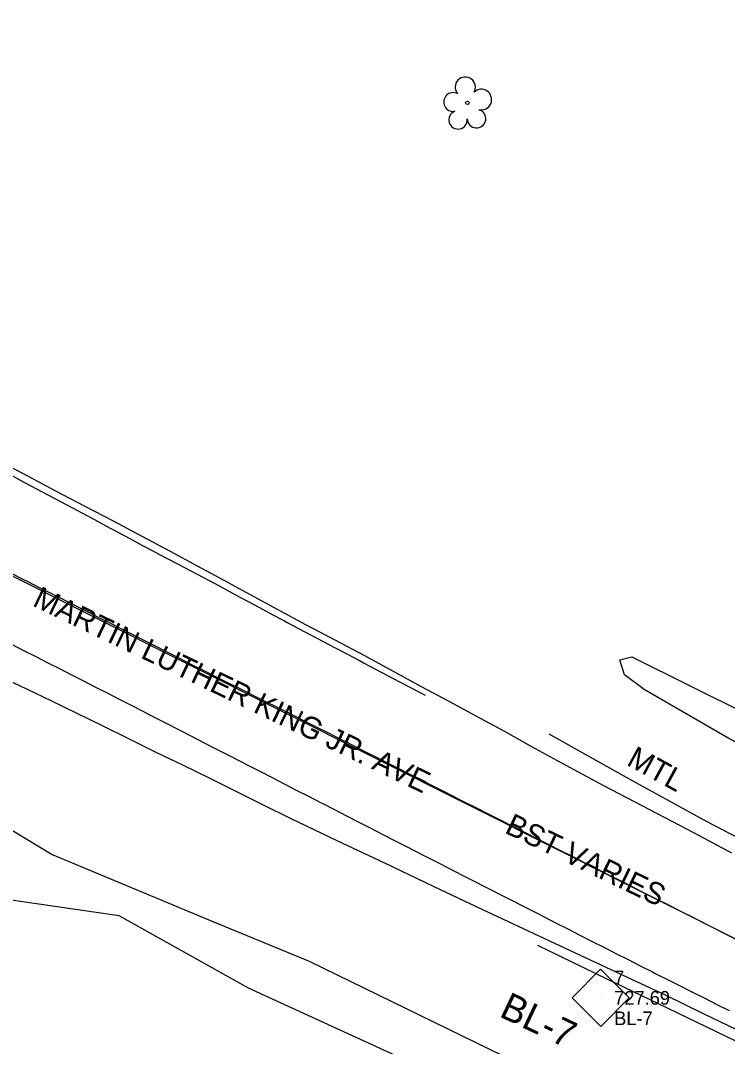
# Model space of a CAD drawing. Extents: x 1516784 to 1522736, y 634838 to 639369.
# Drawn here: x 1520204.1 to 1520333.6, y 638166.5 to 638354.5 of the extents above; entities that cross this region are included whole.
import ezdxf

# ---------------------------------------------------------------- set-up
doc = ezdxf.new("R2010")
doc.units = 0
for name, color, linetype in [('COGO Default Point Elevation', 7, 'Continuous'), ('COGO Default Point Number', 7, 'Continuous'), ('CTL Supplemental Horizontal and Vertical CELL', 7, 'Continuous'), ('CTL Supplemental Horizontal and Vertical Cogo Comment', 7, 'Continuous'), ('CTL Supplemental Horizontal and Vertical Cogo Elevation', 7, 'Continuous'), ('CTL Supplemental Horizontal and Vertical Cogo Number', 7, 'Continuous'), ('CTL Supplemental Horizontal and Vertical Text', 7, 'Continuous'), ('Exist Environmental Wetland Boundary Text', 7, 'Continuous'), ('Exist Guardrail', 7, 'Continuous'), ('Exist Guardrail Text', 7, 'Continuous'), ('Exist Roads EOP Text', 7, 'Continuous'), ('Exist Vegetation Tree CELL', 7, 'Continuous'), ('Exist Vegetation Woods Line', 7, 'Continuous')]:
    doc.layers.add(name, color=color, linetype=linetype)

msp = doc.modelspace()

# ---------------------------------------------------------------- linework, layer by layer
at = {"layer": 'COGO Default Point Elevation'}
for points in [[(1520202.58, 638271.05), (1520204.79, 638269.87), (1520206.99, 638268.7), (1520209.2, 638267.53), (1520211.4, 638266.35), (1520213.61, 638265.18), (1520215.3, 638264.27), (1520217.51, 638263.1), (1520219.71, 638261.92), (1520221.91, 638260.74), (1520224.12, 638259.57), (1520226.32, 638258.39), (1520228.53, 638257.21), (1520228.62, 638257.16), (1520230.83, 638256), (1520233.04, 638254.83), (1520235.25, 638253.66), (1520237.45, 638252.49), (1520239.66, 638251.32), (1520241.27, 638250.47), (1520243.48, 638249.29), (1520245.68, 638248.11), (1520247.88, 638246.92), (1520250.08, 638245.74), (1520252.28, 638244.56), (1520252.91, 638244.23), (1520255.12, 638243.06), (1520257.32, 638241.89), (1520259.53, 638240.72), (1520261.74, 638239.56), (1520263.95, 638238.39), (1520266.16, 638237.22), (1520266.9, 638236.83), (1520269.11, 638235.66), (1520271.32, 638234.5), (1520273.53, 638233.33), (1520275.74, 638232.17), (1520277.95, 638231), (1520278.18, 638230.88)], [(1520335.83, 638185.81), (1520333.6, 638186.95), (1520331.37, 638188.08), (1520329.15, 638189.21), (1520327.31, 638190.15), (1520325.07, 638191.28), (1520322.84, 638192.4), (1520320.61, 638193.53), (1520318.38, 638194.65), (1520316.15, 638195.78), (1520314.11, 638196.81), (1520311.88, 638197.94), (1520309.65, 638199.07), (1520307.42, 638200.2), (1520305.19, 638201.33), (1520302.96, 638202.45), (1520300.94, 638203.48), (1520298.71, 638204.6), (1520296.48, 638205.73), (1520294.25, 638206.85), (1520292.02, 638207.98), (1520289.79, 638209.1), (1520287.56, 638210.23), (1520285.32, 638211.35), (1520284.34, 638211.85), (1520282.11, 638212.98), (1520279.89, 638214.11), (1520277.66, 638215.25), (1520275.43, 638216.38), (1520273.2, 638217.51), (1520270.98, 638218.64), (1520269.47, 638219.41), (1520267.24, 638220.53), (1520265.01, 638221.66), (1520262.78, 638222.78), (1520260.55, 638223.9), (1520258.31, 638225.03), (1520256.08, 638226.15), (1520253.85, 638227.28), (1520253.38, 638227.51), (1520251.14, 638228.63), (1520248.91, 638229.74), (1520246.67, 638230.86), (1520244.44, 638231.98), (1520242.2, 638233.09), (1520239.96, 638234.21), (1520237.73, 638235.32), (1520237.59, 638235.39), (1520235.36, 638236.52), (1520233.13, 638237.66), (1520230.91, 638238.79), (1520228.68, 638239.92), (1520226.45, 638241.05), (1520224.22, 638242.18), (1520221.99, 638243.31), (1520221.07, 638243.78), (1520218.84, 638244.9), (1520216.6, 638246.03), (1520214.37, 638247.15), (1520212.14, 638248.27), (1520209.91, 638249.39), (1520207.67, 638250.51), (1520205.44, 638251.63), (1520204.54, 638252.09), (1520202.31, 638253.21)], [(1520202.4, 638240.23), (1520204.62, 638239.09), (1520206.85, 638237.96), (1520209.08, 638236.83), (1520211.3, 638235.69), (1520213.38, 638234.64), (1520215.61, 638233.5), (1520217.83, 638232.37), (1520220.06, 638231.23), (1520222.28, 638230.09), (1520224.23, 638229.1), (1520226.45, 638227.96), (1520228.67, 638226.82), (1520230.89, 638225.68), (1520233.12, 638224.53), (1520235.38, 638223.37), (1520237.61, 638222.23), (1520239.83, 638221.09), (1520242.05, 638219.95), (1520244.28, 638218.81), (1520245.7, 638218.08), (1520247.93, 638216.94), (1520250.15, 638215.8), (1520252.37, 638214.66), (1520254.6, 638213.52), (1520256.82, 638212.38), (1520259.04, 638211.24), (1520259.36, 638211.08), (1520261.58, 638209.94), (1520263.81, 638208.79), (1520266.03, 638207.65), (1520268.25, 638206.51), (1520270.48, 638205.37), (1520272.7, 638204.23), (1520274.92, 638203.09), (1520275.96, 638202.55), (1520278.19, 638201.42), (1520280.41, 638200.28), (1520282.64, 638199.14), (1520284.87, 638198.01), (1520287.09, 638196.87), (1520289.32, 638195.73), (1520289.83, 638195.47), (1520292.06, 638194.34), (1520294.28, 638193.21), (1520296.51, 638192.07), (1520298.74, 638190.94), (1520299.9, 638190.35), (1520302.12, 638189.21), (1520304.35, 638188.07), (1520306.57, 638186.94), (1520308.71, 638185.84), (1520310.94, 638184.71), (1520313.17, 638183.58), (1520315.4, 638182.46), (1520317.63, 638181.33), (1520319.86, 638180.2), (1520320.5, 638179.87), (1520322.73, 638178.75), (1520324.96, 638177.62), (1520327.19, 638176.5), (1520329.43, 638175.37), (1520331.66, 638174.25), (1520333.89, 638173.13)]]:
    msp.add_lwpolyline(points, dxfattribs=at)
at = {"layer": 'COGO Default Point Number'}
for points in [[(1520334.39, 638201.95), (1520327.44, 638205.67), (1520319.48, 638209.8), (1520310.96, 638214.26), (1520302.46, 638218.86), (1520297.77, 638221.45), (1520292.66, 638224.27), (1520287.58, 638227.03), (1520282.58, 638229.71), (1520277.54, 638232.43), (1520272.43, 638235.24), (1520267.15, 638238.09), (1520261.71, 638240.97), (1520256.37, 638243.8), (1520251.17, 638246.57), (1520246.18, 638249.27), (1520241.38, 638251.89), (1520236.51, 638254.53), (1520231.53, 638257.19), (1520226.38, 638259.93), (1520221.08, 638262.74), (1520215.79, 638265.52), (1520210.55, 638268.27), (1520205.54, 638270.92), (1520200.74, 638273.47)], [(1520200.38, 638234.33), (1520205.15, 638232.07), (1520209.73, 638229.87), (1520214.26, 638227.66), (1520219, 638225.33), (1520223.96, 638222.88), (1520228.87, 638220.47), (1520233.72, 638218.1), (1520238.6, 638215.72), (1520243.53, 638213.29), (1520248.5, 638210.82), (1520253.45, 638208.35), (1520262.05, 638204.25), (1520270.75, 638200.16), (1520279.7, 638195.92), (1520288.71, 638191.64), (1520293.32, 638189.48), (1520301.89, 638185.48), (1520308.46, 638182.39), (1520315.1, 638179.3), (1520322.17, 638175.98), (1520329.3, 638172.52), (1520336.65, 638168.99)]]:
    msp.add_lwpolyline(points, dxfattribs=at)
at = {"layer": 'CTL Supplemental Horizontal and Vertical CELL'}
msp.add_line((1520310.34, 638175.45), (1520310.34, 638175.45), dxfattribs=at)
msp.add_lwpolyline([(1520305.12, 638175.47), (1520310.36, 638180.71), (1520315.61, 638175.46), (1520310.37, 638170.22)], close=True, dxfattribs=at)
at = {"layer": 'Exist Environmental Wetland Boundary Text'}
msp.add_line((1519517.96, 638596.36), (1520558.73, 638073.97), dxfattribs=at)
at = {"layer": 'Exist Guardrail'}
for points in [[(1520300.89, 638223.83), (1520316.04, 638215.31), (1520329.84, 638207.76), (1520344.86, 638199.92), (1520352.65, 638196.09), (1520370.24, 638187.51), (1520375.51, 638184.91), (1520382.29, 638181.85)], [(1520380.03, 638145), (1520376.86, 638146.82), (1520372.49, 638149.01), (1520365.53, 638152.48), (1520356.51, 638156.93), (1520340.55, 638164.88), (1520322.59, 638173.56), (1520311.53, 638178.87), (1520298.83, 638185.03)]]:
    msp.add_lwpolyline(points, dxfattribs=at)
at = {"layer": 'Exist Vegetation Tree CELL'}
msp.add_line((1520285.94, 638339.39), (1520285.94, 638339.39), dxfattribs=at)
msp.add_circle((1520285.94, 638339.39), 0.326, dxfattribs=at)
for centre, radius, start, end in [((1520285.56, 638342.26), 1.86, 330.1651, 219.7134), ((1520283.34, 638339.54), 1.73, 62.6636, 279.3457), ((1520288.49, 638339.98), 1.9, 257.1011, 134.1999), ((1520284.24, 638336.27), 1.69, 111.5671, 6.231), ((1520287.62, 638336.49), 1.7, 181.2822, 74.56)]:
    msp.add_arc(centre, radius, start, end, dxfattribs=at)
at = {"layer": 'Exist Vegetation Woods Line'}
for points in [[(1520401.95, 638182.52), (1520395.21, 638189.74), (1520391.1, 638193.02), (1520364.92, 638206.92), (1520333.84, 638222.96), (1520318.33, 638231.91), (1520314.74, 638234.59), (1520313.85, 638237.36), (1520316.1, 638237.89), (1520358.94, 638216.59), (1520382.44, 638205.17), (1520389.99, 638201.12), (1520398, 638195.21), (1520404.09, 638189.64), (1520405.94, 638186.8), (1520406.66, 638184.65), (1520406.06, 638183.53), (1520405.56, 638182.69), (1520403.49, 638182.05), (1520401.95, 638182.52)], [(1520341.85, 638132.03), (1520311.25, 638149.11), (1520298.36, 638151), (1520277.99, 638162.53), (1520245.85, 638177.21), (1520222.12, 638190.49), (1520198.47, 638193.89), (1520191, 638200.47), (1520189.03, 638206.26), (1520189.21, 638210.84), (1520192.66, 638212.09), (1520209.85, 638201.73), (1520239.28, 638189.43), (1520256.95, 638182.18), (1520294.87, 638163.66), (1520327.08, 638150.74), (1520360.14, 638136.39)]]:
    msp.add_lwpolyline(points, dxfattribs=at)

# ---------------------------------------------------------------- texts
at = {"layer": 'CTL Supplemental Horizontal and Vertical Cogo Comment'}
msp.add_text('BL-7', height=2.5, dxfattribs=at).set_placement((1520312.84, 638170.45))
at = {"layer": 'CTL Supplemental Horizontal and Vertical Cogo Elevation'}
msp.add_text('727.69', height=2.5, dxfattribs=at).set_placement((1520312.84, 638174.2))
at = {"layer": 'CTL Supplemental Horizontal and Vertical Cogo Number'}
msp.add_text('7', height=2.5, dxfattribs=at).set_placement((1520312.84, 638177.95))
at = {"layer": 'CTL Supplemental Horizontal and Vertical Text'}
msp.add_text('BL-7', height=5, rotation=334.5784, dxfattribs=at).set_placement((1520291.58, 638172.12))
at = {"layer": 'Exist Guardrail Text'}
msp.add_text('MTL', height=4, rotation=331.3307, dxfattribs=at).set_placement((1520314.93, 638218.2))
at = {"layer": 'Exist Roads EOP Text'}
msp.add_text('MARTIN LUTHER KING JR. AVE           BST VARIES', height=4, rotation=334.3311, dxfattribs=at).set_placement((1520206.07, 638247.34))

doc.saveas('drawing.dxf')
